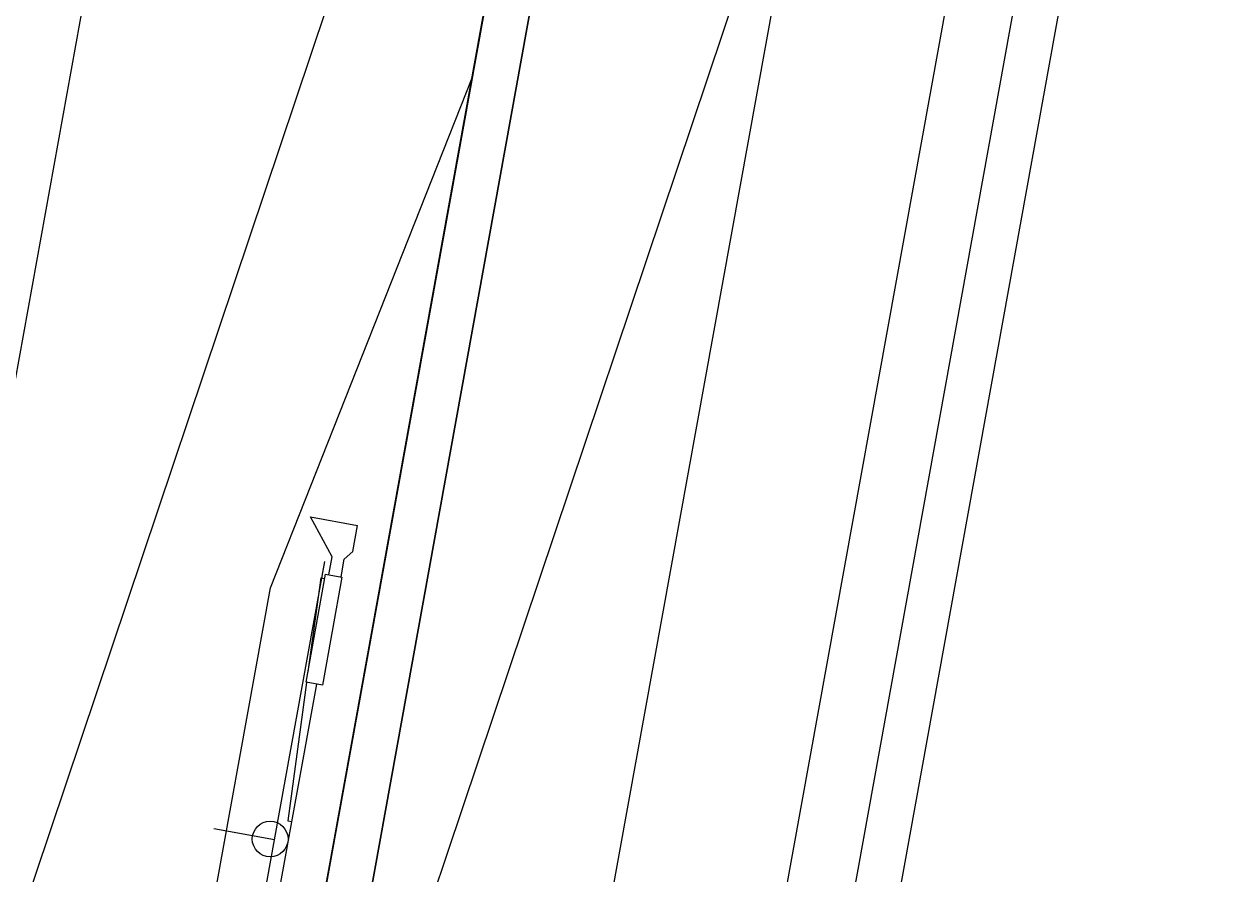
# Model space of a CAD drawing. Extents: x 1815539 to 1947826, y 273303 to 993194.
# Drawn here: x 1875917.6 to 1875971, y 317853.1 to 317890.6 of the extents above; entities that cross this region are included whole.
import ezdxf

# ---------------------------------------------------------------- set-up
doc = ezdxf.new("R2010")
doc.units = 0
for name, color, linetype in [('DT_P_Graded_Shoulder', 7, 'Continuous'), ('GE_P_Alignment', 7, 'Continuous'), ('PM_P_Edge_Line', 7, 'Continuous'), ('PV_P_EOP', 7, 'Continuous'), ('RD_P_GR_Rt', 7, 'Continuous'), ('RW_X_Fee_RW', 7, 'Continuous'), ('SC_Scratch1', 7, 'Continuous')]:
    doc.layers.add(name, color=color, linetype=linetype)

msp = doc.modelspace()

# ---------------------------------------------------------------- linework, layer by layer
at = {"layer": 'DT_P_Graded_Shoulder'}
for points in [[(1875950.772, 317962.071), (1875919.461, 317789.119), (1875915.596, 317767.766)], [(1875917.973, 317803.953), (1875919.265, 317814.738), (1875928.499, 317865.728), (1875937.408, 317888.259)]]:
    msp.add_lwpolyline(points, dxfattribs=at)
at = {"layer": 'GE_P_Alignment'}
msp.add_line((1875970.165, 317999.039), (1875919.232, 317717.676), dxfattribs=at)
at = {"layer": 'PM_P_Edge_Line'}
for p, q in [((1875959.833, 318000.909), (1875917.611, 317767.671)), ((1875980.497, 317997.168), (1875942.198, 317785.596))]:
    msp.add_line(p, q, dxfattribs=at)
at = {"layer": 'PV_P_EOP'}
for p, q in [((1875915.643, 317768.027), (1875957.865, 318001.265)), ((1875944.166, 317785.24), (1875982.465, 317996.812))]:
    msp.add_line(p, q, dxfattribs=at)
at = {"layer": 'RD_P_GR_Rt'}
for p, q in [((1875931.222, 317867.089), (1875930.26, 317868.855)), ((1875930.26, 317868.855), (1875932.35, 317868.476)), ((1875932.142, 317867.327), (1875932.35, 317868.476)), ((1875931.758, 317866.992), (1875932.142, 317867.327)), ((1875931.08, 317866.305), (1875931.222, 317867.089)), ((1875931.616, 317866.208), (1875931.758, 317866.992)), ((1875930.719, 317866.169), (1875930.155, 317862.015)), ((1875930.719, 317866.169), (1875930.901, 317866.136)), ((1875930.526, 317861.468), (1875922.582, 317817.584)), ((1875930.091, 317861.547), (1875929.26, 317855.422)), ((1875929.26, 317855.422), (1875929.426, 317855.392))]:
    msp.add_line(p, q, dxfattribs=at)
msp.add_lwpolyline([(1875930.071, 317861.551), (1875930.936, 317866.331), (1875931.655, 317866.201), (1875930.79, 317861.421)], close=True, dxfattribs=at)
msp.add_circle((1875928.484, 317854.625), 0.79, dxfattribs=at)
at = {"layer": 'RW_X_Fee_RW'}
msp.add_line((1875940.645, 318004.383), (1875894.42, 317749.033), dxfattribs=at)
at = {"layer": 'SC_Scratch1'}
for p, q in [((1875936.497, 317770.661), (1875969.45, 317952.703)), ((1875917.611, 317767.671), (1875950.565, 317949.712)), ((1875928.673, 317854.591), (1875930.899, 317866.891)), ((1875928.673, 317854.591), (1875925.994, 317855.076)), ((1875926.446, 317842.291), (1875928.673, 317854.591))]:
    msp.add_line(p, q, dxfattribs=at)
for points in [[(1875969.45, 317952.703), (1875909.928, 317775.471), (1875936.497, 317770.661)], [(1875950.565, 317949.712), (1875891.043, 317772.481), (1875917.611, 317767.671)]]:
    msp.add_lwpolyline(points, dxfattribs=at)

doc.saveas('drawing.dxf')
